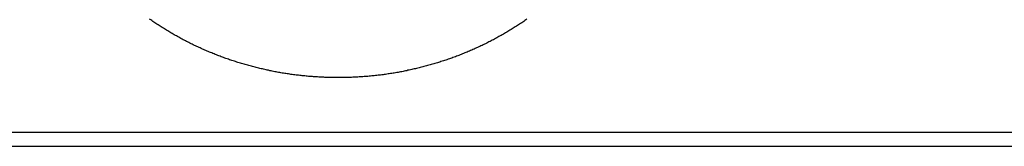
# Model space of a CAD drawing. Extents: x 1107 to 4046, y 937 to 3355.
# Tile 423 of 656: x 2180.53 to 2189.33, y 2649.31 to 2650.44. Entities that reach past the tile are written whole.
import ezdxf

# ---------------------------------------------------------------- set-up
doc = ezdxf.new("R2010")
doc.units = 0
doc.layers.add('KF_VIDA_L___C_REAR', color=7, linetype='CONTINUOUS')

# ---------------------------------------------------------------- blocks, each defined once
blk = doc.blocks.new('KF_VIDA_L___C_REAR')
at = {"layer": 'KF_VIDA_L___C_REAR'}
for p, q in [((-49, 960.219817), (49, 960.219817)), ((-49, 960.094817), (49, 960.094817))]:
    blk.add_line(p, q, dxfattribs=at)
blk.add_polyline3d([(-1.91443, 961.231, 0), (-1.92372, 961.225, 0), (-1.93303, 961.218, 0), (-1.94237, 961.212, 0), (-1.95173, 961.206, 0), (-1.96112, 961.199, 0), (-1.97054, 961.193, 0), (-1.97998, 961.187, 0), (-1.98945, 961.18, 0), (-1.99894, 961.174, 0), (-2.00845, 961.168, 0), (-2.01799, 961.162, 0), (-2.02755, 961.156, 0), (-2.03714, 961.15, 0), (-2.04675, 961.144, 0), (-2.05639, 961.138, 0), (-2.06605, 961.132, 0), (-2.07573, 961.126, 0), (-2.08544, 961.12, 0), (-2.09517, 961.115, 0), (-2.10492, 961.109, 0), (-2.11469, 961.103, 0), (-2.12449, 961.097, 0), (-2.13431, 961.092, 0), (-2.14415, 961.086, 0), (-2.15401, 961.081, 0), (-2.1639, 961.075, 0), (-2.1738, 961.07, 0), (-2.18373, 961.064, 0), (-2.19368, 961.059, 0), (-2.20365, 961.054, 0), (-2.21364, 961.048, 0), (-2.22366, 961.043, 0), (-2.23369, 961.038, 0), (-2.24374, 961.033, 0), (-2.25381, 961.028, 0), (-2.26391, 961.022, 0), (-2.27402, 961.017, 0), (-2.28415, 961.012, 0), (-2.29431, 961.007, 0), (-2.30448, 961.002, 0), (-2.31467, 960.997, 0), (-2.32488, 960.993, 0), (-2.33511, 960.988, 0), (-2.34536, 960.983, 0), (-2.35563, 960.978, 0), (-2.36591, 960.974, 0), (-2.37621, 960.969, 0), (-2.38654, 960.964, 0), (-2.39688, 960.96, 0), (-2.40723, 960.955, 0), (-2.41761, 960.951, 0), (-2.428, 960.946, 0), (-2.43841, 960.942, 0), (-2.44884, 960.937, 0), (-2.45928, 960.933, 0), (-2.46974, 960.929, 0), (-2.48022, 960.925, 0), (-2.49071, 960.92, 0), (-2.50122, 960.916, 0), (-2.51174, 960.912, 0), (-2.52228, 960.908, 0), (-2.53284, 960.904, 0), (-2.54341, 960.9, 0), (-2.554, 960.896, 0), (-2.5646, 960.892, 0), (-2.57522, 960.888, 0), (-2.58586, 960.884, 0), (-2.5965, 960.881, 0), (-2.60717, 960.877, 0), (-2.61784, 960.873, 0), (-2.62853, 960.869, 0), (-2.63924, 960.866, 0), (-2.64996, 960.862, 0), (-2.66069, 960.859, 0), (-2.67143, 960.855, 0), (-2.68219, 960.852, 0), (-2.69297, 960.848, 0), (-2.70375, 960.845, 0), (-2.71455, 960.841, 0), (-2.72536, 960.838, 0), (-2.73618, 960.835, 0), (-2.74702, 960.832, 0), (-2.75787, 960.828, 0), (-2.76873, 960.825, 0), (-2.7796, 960.822, 0), (-2.79048, 960.819, 0), (-2.80138, 960.816, 0), (-2.81228, 960.813, 0), (-2.8232, 960.81, 0), (-2.83413, 960.807, 0), (-2.84507, 960.804, 0), (-2.85602, 960.802, 0), (-2.86698, 960.799, 0), (-2.87795, 960.796, 0), (-2.88893, 960.793, 0), (-2.89992, 960.791, 0), (-2.91092, 960.788, 0), (-2.92193, 960.786, 0), (-2.93295, 960.783, 0), (-2.94398, 960.781, 0), (-2.95502, 960.778, 0), (-2.96606, 960.776, 0), (-2.97712, 960.774, 0), (-2.98819, 960.771, 0), (-2.99926, 960.769, 0), (-3.01034, 960.767, 0), (-3.02143, 960.765, 0), (-3.03253, 960.762, 0), (-3.04364, 960.76, 0), (-3.05475, 960.758, 0), (-3.06587, 960.756, 0), (-3.077, 960.754, 0), (-3.08814, 960.752, 0), (-3.09929, 960.75, 0), (-3.11044, 960.749, 0), (-3.12159, 960.747, 0), (-3.13276, 960.745, 0), (-3.14393, 960.743, 0), (-3.15511, 960.742, 0), (-3.16629, 960.74, 0), (-3.17748, 960.738, 0), (-3.18868, 960.737, 0), (-3.19988, 960.735, 0), (-3.21109, 960.734, 0), (-3.2223, 960.732, 0), (-3.23352, 960.731, 0), (-3.24474, 960.73, 0), (-3.25597, 960.728, 0), (-3.2672, 960.727, 0), (-3.27844, 960.726, 0), (-3.28968, 960.725, 0), (-3.30093, 960.724, 0), (-3.31218, 960.723, 0), (-3.32343, 960.721, 0), (-3.33469, 960.72, 0), (-3.34596, 960.719, 0), (-3.35722, 960.719, 0), (-3.36849, 960.718, 0), (-3.37976, 960.717, 0), (-3.39104, 960.716, 0), (-3.40232, 960.715, 0), (-3.4136, 960.715, 0), (-3.42488, 960.714, 0), (-3.43617, 960.713, 0), (-3.44746, 960.713, 0), (-3.45875, 960.712, 0), (-3.47004, 960.712, 0), (-3.48134, 960.711, 0), (-3.49263, 960.711, 0), (-3.50393, 960.71, 0), (-3.51523, 960.71, 0), (-3.52653, 960.71, 0), (-3.53783, 960.709, 0), (-3.54913, 960.709, 0), (-3.56044, 960.709, 0), (-3.57174, 960.709, 0), (-3.58304, 960.709, 0), (-3.59435, 960.709, 0), (-3.60565, 960.709, 0), (-3.61695, 960.709, 0), (-3.62826, 960.709, 0), (-3.63956, 960.709, 0), (-3.65086, 960.709, 0), (-3.66217, 960.709, 0), (-3.67347, 960.71, 0), (-3.68477, 960.71, 0), (-3.69607, 960.71, 0), (-3.70736, 960.711, 0), (-3.71866, 960.711, 0), (-3.72995, 960.712, 0), (-3.74125, 960.712, 0), (-3.75254, 960.713, 0), (-3.76383, 960.713, 0), (-3.77511, 960.714, 0), (-3.7864, 960.715, 0), (-3.79768, 960.715, 0), (-3.80896, 960.716, 0), (-3.82023, 960.717, 0), (-3.8315, 960.718, 0), (-3.84277, 960.719, 0), (-3.85404, 960.719, 0), (-3.8653, 960.72, 0), (-3.87656, 960.721, 0), (-3.88782, 960.722, 0), (-3.89907, 960.724, 0), (-3.91031, 960.725, 0), (-3.92156, 960.726, 0), (-3.9328, 960.727, 0), (-3.94403, 960.728, 0), (-3.95526, 960.73, 0), (-3.96648, 960.731, 0), (-3.9777, 960.732, 0), (-3.98891, 960.734, 0), (-4.00012, 960.735, 0), (-4.01132, 960.737, 0), (-4.02252, 960.738, 0), (-4.03371, 960.74, 0), (-4.0449, 960.742, 0), (-4.05607, 960.743, 0), (-4.06725, 960.745, 0), (-4.07841, 960.747, 0), (-4.08957, 960.749, 0), (-4.10072, 960.75, 0), (-4.11187, 960.752, 0), (-4.123, 960.754, 0), (-4.13413, 960.756, 0), (-4.14526, 960.758, 0), (-4.15637, 960.76, 0), (-4.16748, 960.762, 0), (-4.17858, 960.765, 0), (-4.18967, 960.767, 0), (-4.20075, 960.769, 0), (-4.21183, 960.771, 0), (-4.22289, 960.774, 0), (-4.23395, 960.776, 0), (-4.245, 960.778, 0), (-4.25604, 960.781, 0), (-4.26706, 960.783, 0), (-4.27808, 960.786, 0), (-4.28909, 960.788, 0), (-4.30009, 960.791, 0), (-4.31109, 960.793, 0), (-4.32207, 960.796, 0), (-4.33304, 960.799, 0), (-4.344, 960.802, 0), (-4.35494, 960.804, 0), (-4.36588, 960.807, 0), (-4.37681, 960.81, 0), (-4.38773, 960.813, 0), (-4.39863, 960.816, 0), (-4.40953, 960.819, 0), (-4.42041, 960.822, 0), (-4.43128, 960.825, 0), (-4.44214, 960.828, 0), (-4.45298, 960.832, 0), (-4.46382, 960.835, 0), (-4.47464, 960.838, 0), (-4.48545, 960.841, 0), (-4.49625, 960.845, 0), (-4.50703, 960.848, 0), (-4.5178, 960.852, 0), (-4.52856, 960.855, 0), (-4.5393, 960.859, 0), (-4.55003, 960.862, 0), (-4.56075, 960.866, 0), (-4.57145, 960.869, 0), (-4.58214, 960.873, 0), (-4.59282, 960.877, 0), (-4.60348, 960.88, 0), (-4.61413, 960.884, 0), (-4.62476, 960.888, 0), (-4.63538, 960.892, 0), (-4.64598, 960.896, 0), (-4.65657, 960.9, 0), (-4.66714, 960.904, 0), (-4.67769, 960.908, 0), (-4.68824, 960.912, 0), (-4.69876, 960.916, 0), (-4.70927, 960.92, 0), (-4.71976, 960.925, 0), (-4.73024, 960.929, 0), (-4.7407, 960.933, 0), (-4.75115, 960.937, 0), (-4.76157, 960.942, 0), (-4.77198, 960.946, 0), (-4.78238, 960.951, 0), (-4.79275, 960.955, 0), (-4.80311, 960.96, 0), (-4.81345, 960.964, 0), (-4.82378, 960.969, 0), (-4.83408, 960.974, 0), (-4.84437, 960.978, 0), (-4.85464, 960.983, 0), (-4.86489, 960.988, 0), (-4.87512, 960.993, 0), (-4.88533, 960.997, 0), (-4.89552, 961.002, 0), (-4.9057, 961.007, 0), (-4.91585, 961.012, 0), (-4.92599, 961.017, 0), (-4.9361, 961.022, 0), (-4.9462, 961.028, 0), (-4.95627, 961.033, 0), (-4.96633, 961.038, 0), (-4.97636, 961.043, 0), (-4.98638, 961.048, 0), (-4.99637, 961.054, 0), (-5.00634, 961.059, 0), (-5.01629, 961.064, 0), (-5.02622, 961.07, 0), (-5.03613, 961.075, 0), (-5.04601, 961.081, 0), (-5.05588, 961.086, 0), (-5.06572, 961.092, 0), (-5.07554, 961.098, 0), (-5.08534, 961.103, 0), (-5.09511, 961.109, 0), (-5.10486, 961.115, 0), (-5.11459, 961.12, 0), (-5.1243, 961.126, 0), (-5.13398, 961.132, 0), (-5.14364, 961.138, 0), (-5.15327, 961.144, 0), (-5.16288, 961.15, 0), (-5.17247, 961.156, 0), (-5.18203, 961.162, 0), (-5.19157, 961.168, 0), (-5.20108, 961.174, 0), (-5.21057, 961.18, 0), (-5.22004, 961.187, 0), (-5.22947, 961.193, 0), (-5.23889, 961.199, 0), (-5.24828, 961.206, 0), (-5.25764, 961.212, 0), (-5.26697, 961.218, 0), (-5.27629, 961.225, 0), (-5.28557, 961.231, 0)], dxfattribs=at)

msp = doc.modelspace()

# ---------------------------------------------------------------- block references
at = {"layer": 'KF_VIDA_L___C_REAR'}
msp.add_blockref('KF_VIDA_L___C_REAR', (2186.9791, 1689.2132), dxfattribs=at)

doc.saveas('drawing.dxf')
